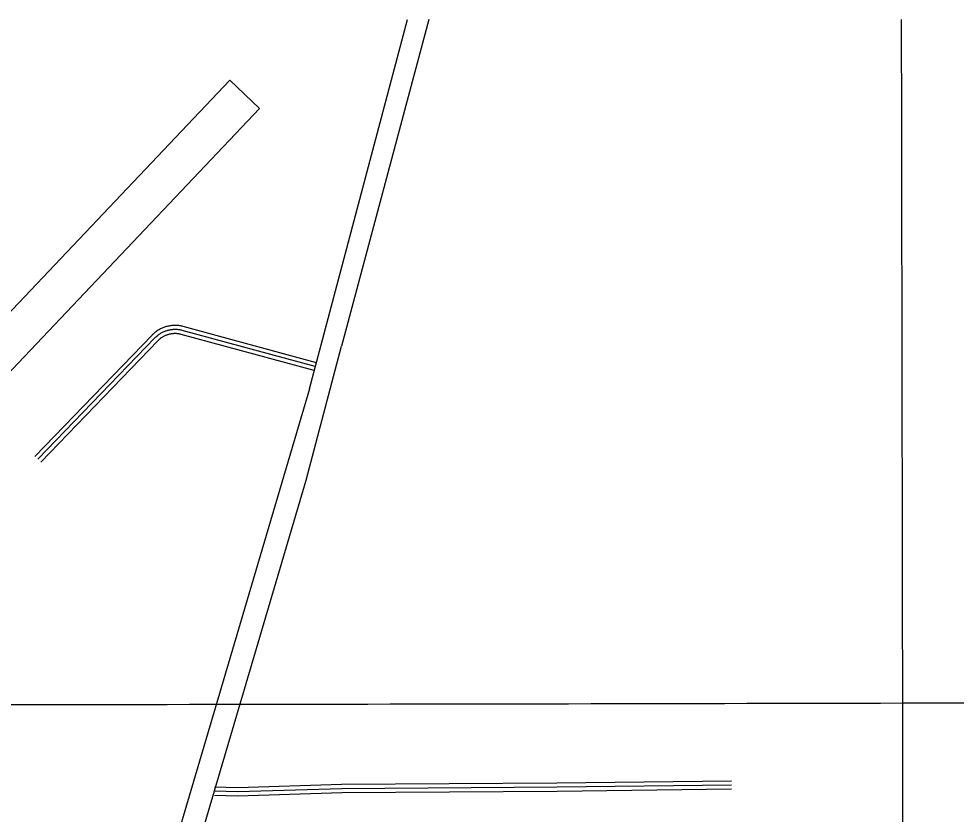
# Model space of a CAD drawing. Extents: x 3313442 to 3351311, y 721974 to 747360.
# Drawn here: x 3340549 to 3343998, y 739102 to 742028 of the extents above; entities that cross this region are included whole.
import ezdxf

# ---------------------------------------------------------------- set-up
doc = ezdxf.new("R2010")
doc.units = 0
for name, color, linetype in [('V-GRID-MAJR', 7, 'Continuous'), ('V-ROAD-CNTR', 7, 'Continuous'), ('V-RUNW-EDGE', 7, 'Continuous')]:
    doc.layers.add(name, color=color, linetype=linetype)

msp = doc.modelspace()

# ---------------------------------------------------------------- linework, layer by layer
at = {"layer": 'V-GRID-MAJR'}
for points in [[(3343822.299, 727389.18), (3343811.722, 733448.9940000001), (3343801.142, 739510.747), (3343796.754, 742024.4450000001)], [(3317564.568, 739474.495), (3322811.884, 739480.219), (3328059.2, 739486.706), (3333306.515, 739493.957), (3338553.829, 739501.97), (3343801.142, 739510.747), (3349048.453, 739520.287), (3349048.454, 739520.287)]]:
    msp.add_spline(points, degree=3, dxfattribs=at)
at = {"layer": 'V-ROAD-CNTR'}
for points in [[(3341618.4407256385, 740666.8486392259), (3341979.5520034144, 742024.6169236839)], [(3342058.2558460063, 742024.730923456), (3341736.8254888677, 740823.922325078)], [(3341154.19065414, 740895.8441812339), (3341151.1716601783, 740896.573179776), (3341147.9306666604, 740897.263178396), (3341144.6676731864, 740897.863177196), (3341141.392679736, 740898.372176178), (3341138.103686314, 740898.792175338), (3341134.80569291, 740899.1201746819), (3341131.4976995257, 740899.3571742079), (3341128.184706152, 740899.5031739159), (3341124.872712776, 740899.5571738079), (3341121.5587194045, 740899.5211738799), (3341118.2457260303, 740899.3931741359), (3341114.936732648, 740899.1731745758), (3341111.6367392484, 740898.863175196), (3341108.3457458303, 740898.462175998), (3341105.067752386, 740897.9691769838), (3341101.804758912, 740897.3881781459), (3341098.558765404, 740896.7161794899), (3341095.3317718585, 740895.9551810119), (3341092.12577827, 740895.1051827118), (3341088.946784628, 740894.1671845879), (3341085.7947909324, 740893.1421866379), (3341082.671797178, 740892.0301888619), (3341079.58080336, 740890.8331912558), (3341076.523809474, 740889.55119382), (3341073.503815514, 740888.1861965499), (3341070.5198214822, 740886.73619945), (3341067.58082736, 740885.2062025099), (3341064.682833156, 740883.59620573), (3341061.8298388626, 740881.9042091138), (3341059.0288444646, 740880.138212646), (3341056.2718499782, 740878.293216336), (3341053.568855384, 740876.3712201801), (3341050.922860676, 740874.3802241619), (3341048.328865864, 740872.314228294), (3341045.7938709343, 740870.177232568), (3341043.318875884, 740867.9712369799), (3341040.9448806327, 740865.7342414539), (3341039.8248828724, 740864.63624365)], [(3341643.9456746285, 740762.3884481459), (3341154.6136532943, 740895.735181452)], [(3341039.5338834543, 740864.3412442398), (3340608.935744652, 740417.825137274)], [(3341050.3308618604, 740853.9292650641), (3340619.7327230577, 740407.413158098)], [(3341150.6696611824, 740881.2632103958), (3341147.8496668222, 740881.944209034), (3341145.0116724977, 740882.5482078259), (3341142.157678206, 740883.0732067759), (3341139.29068394, 740883.519205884), (3341136.4126896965, 740883.8862051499), (3341133.5256954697, 740884.173204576), (3341130.6317012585, 740884.38120416), (3341127.732707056, 740884.5082039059), (3341124.8317128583, 740884.55620381), (3341121.9307186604, 740884.5242038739), (3341119.0317244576, 740884.412204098), (3341116.136730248, 740884.2202044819), (3341113.247736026, 740883.948205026), (3341110.367741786, 740883.5972057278), (3341107.497747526, 740883.1662065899), (3341104.6417532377, 740882.657207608), (3341101.8007589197, 740882.0692087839), (3341098.9767645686, 740881.403210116), (3341096.171770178, 740880.6592116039), (3341093.388775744, 740879.8382132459), (3341090.6297812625, 740878.9412150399), (3341087.896786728, 740877.9682169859), (3341085.19079214, 740876.9202190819), (3341082.514797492, 740875.7982213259), (3341079.8718027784, 740874.603223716), (3341077.261807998, 740873.3352262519), (3341074.687813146, 740871.9952289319), (3341072.151818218, 740870.58623175), (3341069.65582321, 740869.10623471), (3341067.2018281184, 740867.5592378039), (3341064.79083294, 740865.9452410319), (3341062.4258376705, 740864.2642443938), (3341060.107842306, 740862.519247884), (3341057.8378468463, 740860.7112515), (3341055.6198512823, 740858.84125524), (3341053.4538556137, 740856.9112591), (3341051.341859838, 740854.9212630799), (3341050.3308618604, 740853.9292650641)], [(3341147.1486682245, 740866.682239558), (3341144.5276734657, 740867.315238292), (3341142.0926783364, 740867.8332372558), (3341139.647683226, 740868.283236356), (3341137.1886881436, 740868.66623559), (3341134.721693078, 740868.980234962), (3341132.24569803, 740869.2262344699), (3341129.7657029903, 740869.405234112), (3341127.28070796, 740869.513233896), (3341124.7907129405, 740869.5552338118), (3341122.302717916, 740869.5272338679), (3341119.8177228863, 740869.4312340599), (3341117.3367278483, 740869.2672343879), (3341114.858732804, 740869.0332348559), (3341112.389737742, 740868.7322354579), (3341109.927742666, 740868.3632361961), (3341107.4787475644, 740867.9262370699), (3341105.0427524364, 740867.4222380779), (3341102.621757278, 740866.8512392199), (3341100.217762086, 740866.2132404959), (3341097.83076686, 740865.509241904), (3341095.464771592, 740864.7402434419), (3341093.121776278, 740863.9062451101), (3341090.8007809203, 740863.0072469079), (3341088.50578551, 740862.045248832), (3341086.239790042, 740861.0202508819), (3341084.003794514, 740859.934253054), (3341081.794798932, 740858.784255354), (3341079.62080328, 740857.5762577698), (3341077.4818075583, 740856.3082603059), (3341075.3748117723, 740854.9802629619), (3341073.309815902, 740853.597265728), (3341071.282819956, 740852.1572686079), (3341069.292823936, 740850.658271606), (3341067.3468278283, 740849.1082747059), (3341065.44583163, 740847.5052779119), (3341063.588835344, 740845.85128122), (3341061.7388390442, 740844.1082847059), (3341060.836840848, 740843.222286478)], [(3341636.057690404, 740733.4445060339), (3341146.72566907, 740866.7912393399)], [(3341640.001682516, 740747.9164770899), (3341150.6696611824, 740881.2632103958)], [(3339709.3565438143, 734218.9055351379), (3340120.60272132, 735449.8520732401), (3340570.6198212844, 736897.7151775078), (3341137.247688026, 738738.76049541), (3341606.04475043, 740330.749311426), (3341736.8254888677, 740823.922325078)], [(3341061.127840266, 740843.517285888), (3340630.5297014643, 740397.0011789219)], [(3341618.4407256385, 740666.8486392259), (3340407.48714755, 736569.8558332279), (3339897.910166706, 734919.2441344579), (3339707.9545466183, 734213.6975455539)], [(3341269.3084239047, 739187.226598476), (3341355.1922521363, 739184.787603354), (3341737.1534882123, 739196.6455796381), (3342529.35290381, 739201.7745693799), (3343170.76662098, 739210.023552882)], [(3341269.734423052, 739202.2205684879), (3341355.1722521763, 739199.79457334), (3341736.8724887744, 739211.6435496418), (3342529.2079041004, 739216.773539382), (3343170.573621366, 739225.022522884)], [(3341268.882424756, 739172.232628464), (3341355.2122520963, 739169.7806333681), (3341737.43448765, 739181.647609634), (3342529.4979035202, 739186.7755993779), (3343170.959620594, 739195.0245828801)]]:
    msp.add_lwpolyline(points, dxfattribs=at)
at = {"layer": 'V-RUNW-EDGE'}
msp.add_lwpolyline([(3338527.826, 738858.6260000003), (3335061.694, 742136.1730000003), (3335164.253, 742243.0490000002), (3338639.029, 738968.1570000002), (3341325.7260000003, 741802.0280000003), (3341434.424, 741697.2740000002), (3338750.056, 738864.9780000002)], dxfattribs=at)

doc.saveas('drawing.dxf')
